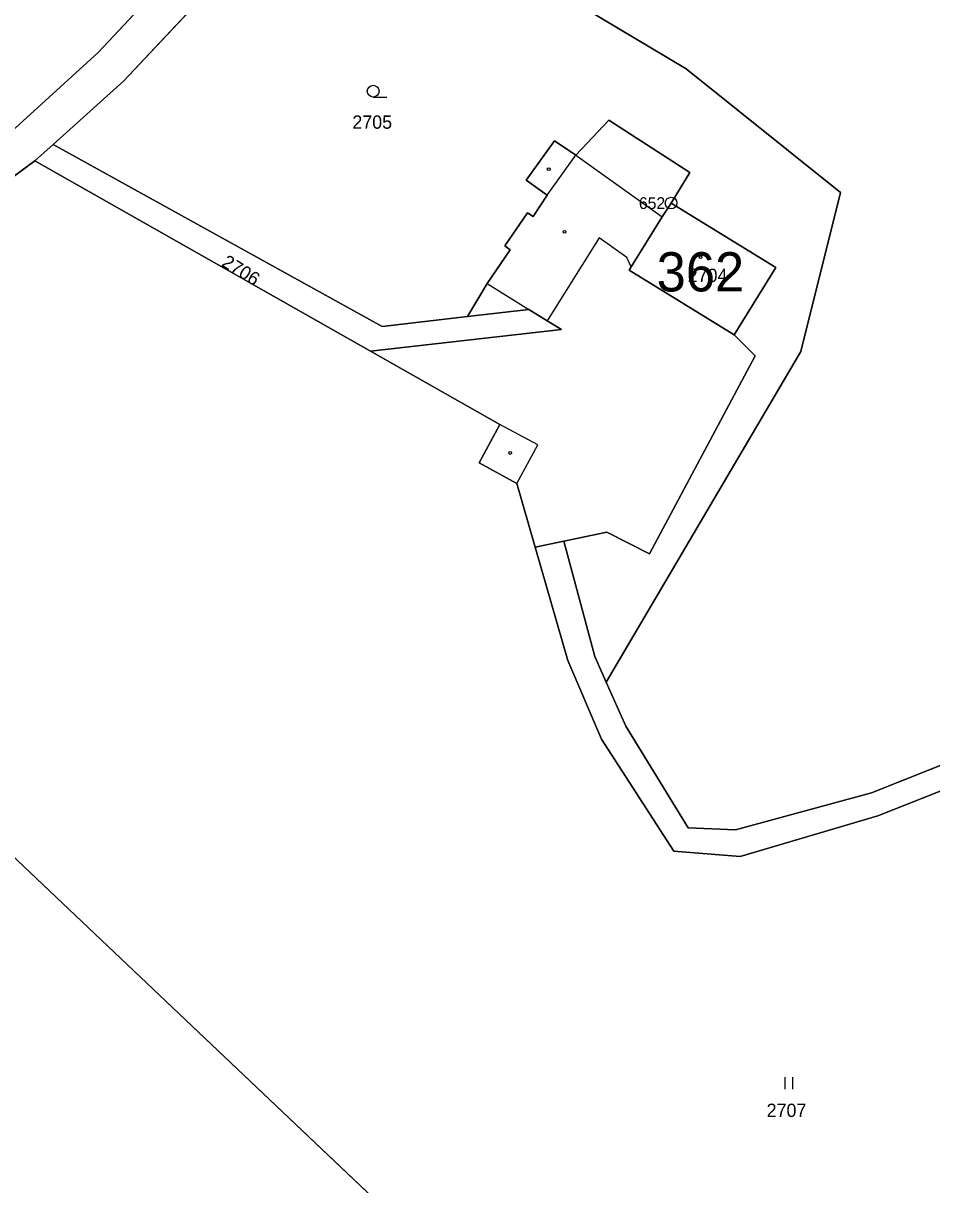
# Model space of a CAD drawing. Extents: x -689422 to -685210, y -987725 to -982160.
# Drawn here: x -688529.2 to -688413.4, y -985985 to -985836.9 of the extents above; entities that cross this region are included whole.
import ezdxf

# ---------------------------------------------------------------- set-up
doc = ezdxf.new("R2010")
doc.units = 0
for name, color, linetype in [('KN_Budovy', 7, 'Continuous'), ('KN_Budovy_cisla_domovni', 7, 'Continuous'), ('KN_Hranice_parcel', 7, 'Continuous'), ('KN_Hranice_parcel_vnitrni_kresba', 7, 'Continuous'), ('KN_Parcelni cisla', 7, 'Continuous'), ('KN_Polygon parcely', 7, 'Continuous'), ('KN_POZEMKY_OSTATNI PLOCHA', 7, 'Continuous'), ('KN_POZEMKY_TTP', 7, 'Continuous'), ('KN_POZEMKY_ZAHRADA', 7, 'Continuous'), ('KN_POZEMKY_ZASTAVENA PLOCHA', 7, 'Continuous'), ('KN_VYUZITI_17_ostatni plocha_ostatni komunikace', 7, 'Continuous'), ('KN_Značky bodu BP', 7, 'Continuous'), ('KN_Značky budov', 7, 'Continuous'), ('KN_Značky kultur', 7, 'Continuous')]:
    doc.layers.add(name, color=color, linetype=linetype)

msp = doc.modelspace()

# ---------------------------------------------------------------- linework, layer by layer
at = {"layer": 'KN_Budovy'}
msp.add_lwpolyline([(-688438.56, -985876.65), (-688433.25, -985868.09), (-688446.58, -985859.87), (-688447.73, -985861.62), (-688451.69, -985868.01), (-688451.92, -985868.41)], close=True, dxfattribs=at)
at = {"layer": 'KN_Hranice_parcel'}
for p, q in [((-688506.69, -985826.86), (-688519.62, -985840.68)), ((-688516.39, -985844.33), (-688525.35, -985852.42)), ((-688525.35, -985852.42), (-688527.66, -985854.5)), ((-688527.66, -985854.5), (-688484.9, -985878.74)), ((-688470.03, -985870.13), (-688472.54, -985874.33)), ((-688472.54, -985874.33), (-688464.71, -985873.42)), ((-688464.71, -985873.42), (-688462.36, -985874.88)), ((-688484.9, -985878.74), (-688468.39, -985888.1)), ((-688466.24, -985895.62), (-688463.91, -985903.74)), ((-688460.26, -985902.98), (-688463.91, -985903.74)), ((-688463.91, -985903.74), (-688459.76, -985918.18)), ((-688452.36, -985926.54), (-688454.86, -985920.93))]:
    msp.add_line(p, q, dxfattribs=at)
for points in [[(-688490.22, -985815.56), (-688497.56, -985824.31), (-688516.39, -985844.33)], [(-688490.22, -985815.56), (-688444.67, -985842.74), (-688424.97, -985858.52), (-688430.05, -985878.77), (-688454.86, -985920.93)], [(-688519.62, -985840.68), (-688530.64, -985850.74), (-688539.96, -985857.13), (-688559.94, -985872.04), (-688585.05, -985891.01), (-688610.44, -985913.66), (-688651.17, -985960.51), (-688656.07, -985965.37), (-688658.08, -985966.93), (-688665.66, -985971.85)], [(-688446.58, -985859.87), (-688444.18, -985855.98), (-688454.52, -985849.29), (-688458.74, -985853.75)], [(-688525.35, -985852.42), (-688483.39, -985875.59), (-688472.54, -985874.33)], [(-688458.74, -985853.75), (-688461.46, -985851.92), (-688465.06, -985856.94), (-688462.39, -985858.85), (-688464.18, -985861.58), (-688464.9, -985861.11), (-688467.78, -985865.32), (-688467.07, -985865.81), (-688470.03, -985870.13)], [(-688527.66, -985854.5), (-688536.65, -985861.08), (-688556.78, -985875.72), (-688582.23, -985894.44)], [(-688438.56, -985876.65), (-688433.25, -985868.09), (-688446.58, -985859.87)], [(-688462.36, -985874.88), (-688460.55, -985875.98), (-688484.9, -985878.74)], [(-688460.26, -985902.98), (-688454.77, -985901.83), (-688449.35, -985904.58), (-688435.88, -985879.34), (-688438.56, -985876.65)], [(-688332.83, -985882.77), (-688358.04, -985898.57), (-688379.05, -985913.34), (-688398.75, -985926.18), (-688421.02, -985935.03), (-688438.36, -985939.77), (-688444.4, -985939.51), (-688452.36, -985926.54)], [(-688459.76, -985918.18), (-688455.47, -985928.2), (-688446.22, -985942.5), (-688437.79, -985943.18), (-688420.22, -985937.98), (-688397.44, -985928.96), (-688377.15, -985916.09), (-688356.89, -985901.91), (-688331.42, -985885.43)], [(-688468.39, -985888.1), (-688471.06, -985892.99), (-688466.24, -985895.62)], [(-688454.86, -985920.93), (-688456.32, -985917.65), (-688460.26, -985902.98)], [(-688546.4, -985928.02), (-688462.38, -986007.69), (-688445.57, -986022.52)]]:
    msp.add_lwpolyline(points, dxfattribs=at)
at = {"layer": 'KN_Hranice_parcel_vnitrni_kresba'}
for p, q in [((-688462.39, -985858.85), (-688458.74, -985853.75)), ((-688458.74, -985853.75), (-688447.73, -985861.62)), ((-688447.73, -985861.62), (-688446.58, -985859.87)), ((-688451.69, -985868.01), (-688447.73, -985861.62)), ((-688455.76, -985864.28), (-688462.36, -985874.88)), ((-688452.22, -985866.79), (-688455.76, -985864.28)), ((-688451.69, -985868.01), (-688452.22, -985866.79)), ((-688451.92, -985868.41), (-688451.69, -985868.01)), ((-688438.56, -985876.65), (-688451.92, -985868.41)), ((-688470.03, -985870.13), (-688464.71, -985873.42)), ((-688463.56, -985890.68), (-688468.39, -985888.1)), ((-688466.24, -985895.62), (-688463.56, -985890.68))]:
    msp.add_line(p, q, dxfattribs=at)
at = {"layer": 'KN_Polygon parcely'}
for points in [[(-688406.1, -985638.41), (-688418.15, -985657.71), (-688422.41, -985664.53), (-688436.54, -985689.28), (-688441.42, -985705.62), (-688446.13, -985721.42), (-688455.67, -985742.06), (-688466.33, -985765.2), (-688475.82, -985783.45), (-688477.72, -985786.71), (-688488.04, -985804.39), (-688501.2, -985820.99), (-688506.69, -985826.86), (-688519.62, -985840.68), (-688530.64, -985850.74), (-688539.96, -985857.13), (-688559.94, -985872.04), (-688585.05, -985891.01), (-688610.44, -985913.66), (-688651.17, -985960.51)], [(-688639.44, -985954.31), (-688612.85, -985923.16), (-688607.12, -985916.45), (-688582.23, -985894.44), (-688556.78, -985875.72), (-688536.65, -985861.08), (-688527.66, -985854.5), (-688525.35, -985852.42), (-688516.39, -985844.33), (-688497.56, -985824.31), (-688490.22, -985815.56), (-688484.06, -985807.28), (-688473.62, -985788.31), (-688472.12, -985785.41), (-688462.05, -985767.77), (-688451.8, -985743.82), (-688442.16, -985723.05), (-688432.27, -985690.98), (-688418.55, -985666.59), (-688402.73, -985641.21)], [(-688497.56, -985824.31), (-688516.39, -985844.33), (-688525.35, -985852.42), (-688483.39, -985875.59), (-688472.54, -985874.33), (-688470.03, -985870.13), (-688467.07, -985865.81), (-688467.78, -985865.32), (-688464.9, -985861.11), (-688464.18, -985861.58), (-688462.39, -985858.85), (-688465.06, -985856.94), (-688461.46, -985851.92), (-688458.74, -985853.75), (-688454.52, -985849.29), (-688444.18, -985855.98), (-688446.58, -985859.87), (-688433.25, -985868.09), (-688438.56, -985876.65), (-688435.88, -985879.34), (-688449.35, -985904.58), (-688454.77, -985901.83), (-688460.26, -985902.98), (-688456.32, -985917.65), (-688454.86, -985920.93), (-688430.05, -985878.77), (-688424.97, -985858.52), (-688444.67, -985842.74), (-688490.22, -985815.56)], [(-688393.46, -985987.7), (-688357.09, -985935.41), (-688323.9, -985881.67), (-688331.42, -985885.43), (-688356.89, -985901.91), (-688377.15, -985916.09), (-688397.44, -985928.96), (-688420.22, -985937.98), (-688437.79, -985943.18), (-688446.22, -985942.5), (-688455.47, -985928.2), (-688459.76, -985918.18), (-688463.91, -985903.74), (-688466.24, -985895.62), (-688471.06, -985892.99), (-688468.39, -985888.1), (-688484.9, -985878.74), (-688527.66, -985854.5), (-688536.65, -985861.08), (-688556.78, -985875.72), (-688582.23, -985894.44), (-688546.4, -985928.02), (-688462.38, -986007.69)], [(-688398.75, -985926.18), (-688421.02, -985935.03), (-688438.36, -985939.77), (-688444.4, -985939.51), (-688452.36, -985926.54), (-688454.86, -985920.93), (-688456.32, -985917.65), (-688460.26, -985902.98), (-688463.91, -985903.74), (-688459.76, -985918.18), (-688455.47, -985928.2), (-688446.22, -985942.5), (-688437.79, -985943.18), (-688420.22, -985937.98), (-688397.44, -985928.96)]]:
    msp.add_lwpolyline(points, dxfattribs=at)
for points in [[(-688642.3, -985804.85), (-688620.38, -985809.69), (-688711.19, -985961.22), (-688682.48, -985980.26), (-688665.66, -985971.85), (-688658.08, -985966.93), (-688656.07, -985965.37), (-688651.17, -985960.51), (-688610.44, -985913.66), (-688585.05, -985891.01), (-688559.94, -985872.04), (-688539.96, -985857.13), (-688530.64, -985850.74), (-688519.62, -985840.68), (-688506.69, -985826.86), (-688605.33, -985786.18), (-688583.38, -985745.99), (-688565.72, -985711.78), (-688633.42, -985686.57), (-688642.78, -985687.9), (-688665.69, -985698.33), (-688671.74, -985704.92), (-688706.72, -985752.18), (-688633.8, -985788.45)], [(-688363.66, -985819.67), (-688397.69, -985811.28), (-688440.36, -985800.72), (-688473.62, -985788.31), (-688484.06, -985807.28), (-688490.22, -985815.56), (-688444.67, -985842.74), (-688424.97, -985858.52), (-688430.05, -985878.77), (-688454.86, -985920.93), (-688452.36, -985926.54), (-688444.4, -985939.51), (-688438.36, -985939.77), (-688421.02, -985935.03), (-688398.75, -985926.18), (-688379.05, -985913.34), (-688358.04, -985898.57), (-688332.83, -985882.77), (-688321.46, -985877.52), (-688300.15, -985840.51), (-688287.53, -985836.47), (-688322.34, -985831.23)], [(-688465.06, -985856.94), (-688462.39, -985858.85), (-688464.18, -985861.58), (-688464.9, -985861.11), (-688467.78, -985865.32), (-688467.07, -985865.81), (-688470.03, -985870.13), (-688472.54, -985874.33), (-688464.71, -985873.42), (-688462.36, -985874.88), (-688460.55, -985875.98), (-688484.9, -985878.74), (-688468.39, -985888.1), (-688471.06, -985892.99), (-688466.24, -985895.62), (-688463.91, -985903.74), (-688460.26, -985902.98), (-688454.77, -985901.83), (-688449.35, -985904.58), (-688435.88, -985879.34), (-688438.56, -985876.65), (-688433.25, -985868.09), (-688446.58, -985859.87), (-688444.18, -985855.98), (-688454.52, -985849.29), (-688458.74, -985853.75), (-688461.46, -985851.92)], [(-688525.35, -985852.42), (-688527.66, -985854.5), (-688484.9, -985878.74), (-688460.55, -985875.98), (-688462.36, -985874.88), (-688464.71, -985873.42), (-688472.54, -985874.33), (-688483.39, -985875.59)], [(-688595.12, -985944.03), (-688612.85, -985923.16), (-688639.44, -985954.31), (-688629.56, -985964.66), (-688611.45, -985970.61), (-688569.64, -985992.28), (-688544.08, -986032.11), (-688554.36, -986045.3), (-688537.94, -986077.22), (-688535.21, -986079.63), (-688537.73, -986082.6), (-688506.34, -986107.03), (-688477.14, -986057.8), (-688445.57, -986022.52), (-688462.38, -986007.69), (-688546.4, -985928.02), (-688562.72, -985945.7)]]:
    msp.add_lwpolyline(points, close=True, dxfattribs=at)
at = {"layer": 'KN_POZEMKY_OSTATNI PLOCHA'}
for p, q in [((-688497.56, -985824.31), (-688516.39, -985844.33)), ((-688519.62, -985840.68), (-688506.69, -985826.86)), ((-688530.64, -985850.74), (-688519.62, -985840.68)), ((-688516.39, -985844.33), (-688525.35, -985852.42)), ((-688527.66, -985854.5), (-688525.35, -985852.42)), ((-688525.35, -985852.42), (-688527.66, -985854.5)), ((-688525.35, -985852.42), (-688483.39, -985875.59)), ((-688527.66, -985854.5), (-688536.65, -985861.08)), ((-688484.9, -985878.74), (-688527.66, -985854.5)), ((-688472.54, -985874.33), (-688464.71, -985873.42)), ((-688464.71, -985873.42), (-688462.36, -985874.88)), ((-688483.39, -985875.59), (-688472.54, -985874.33)), ((-688462.36, -985874.88), (-688460.55, -985875.98)), ((-688460.55, -985875.98), (-688484.9, -985878.74)), ((-688463.91, -985903.74), (-688460.26, -985902.98)), ((-688460.26, -985902.98), (-688456.32, -985917.65)), ((-688459.76, -985918.18), (-688463.91, -985903.74)), ((-688456.32, -985917.65), (-688454.86, -985920.93)), ((-688455.47, -985928.2), (-688459.76, -985918.18)), ((-688454.86, -985920.93), (-688452.36, -985926.54)), ((-688452.36, -985926.54), (-688444.4, -985939.51)), ((-688421.02, -985935.03), (-688398.75, -985926.18)), ((-688446.22, -985942.5), (-688455.47, -985928.2)), ((-688397.44, -985928.96), (-688420.22, -985937.98)), ((-688438.36, -985939.77), (-688421.02, -985935.03)), ((-688420.22, -985937.98), (-688437.79, -985943.18)), ((-688444.4, -985939.51), (-688438.36, -985939.77)), ((-688437.79, -985943.18), (-688446.22, -985942.5))]:
    msp.add_line(p, q, dxfattribs=at)
at = {"layer": 'KN_POZEMKY_TTP'}
for p, q in [((-688444.67, -985842.74), (-688490.22, -985815.56)), ((-688506.69, -985826.86), (-688519.62, -985840.68)), ((-688519.62, -985840.68), (-688530.64, -985850.74)), ((-688424.97, -985858.52), (-688444.67, -985842.74)), ((-688536.65, -985861.08), (-688527.66, -985854.5)), ((-688527.66, -985854.5), (-688484.9, -985878.74)), ((-688430.05, -985878.77), (-688424.97, -985858.52)), ((-688484.9, -985878.74), (-688468.39, -985888.1)), ((-688454.86, -985920.93), (-688430.05, -985878.77)), ((-688468.39, -985888.1), (-688471.06, -985892.99)), ((-688471.06, -985892.99), (-688466.24, -985895.62)), ((-688466.24, -985895.62), (-688463.91, -985903.74)), ((-688463.91, -985903.74), (-688459.76, -985918.18)), ((-688459.76, -985918.18), (-688455.47, -985928.2)), ((-688452.36, -985926.54), (-688454.86, -985920.93)), ((-688444.4, -985939.51), (-688452.36, -985926.54)), ((-688398.75, -985926.18), (-688421.02, -985935.03)), ((-688462.38, -986007.69), (-688546.4, -985928.02)), ((-688546.4, -985928.02), (-688462.38, -986007.69)), ((-688455.47, -985928.2), (-688446.22, -985942.5)), ((-688420.22, -985937.98), (-688397.44, -985928.96)), ((-688421.02, -985935.03), (-688438.36, -985939.77)), ((-688437.79, -985943.18), (-688420.22, -985937.98)), ((-688438.36, -985939.77), (-688444.4, -985939.51)), ((-688446.22, -985942.5), (-688437.79, -985943.18))]:
    msp.add_line(p, q, dxfattribs=at)
at = {"layer": 'KN_POZEMKY_ZAHRADA'}
for p, q in [((-688490.22, -985815.56), (-688444.67, -985842.74)), ((-688516.39, -985844.33), (-688497.56, -985824.31)), ((-688444.67, -985842.74), (-688424.97, -985858.52)), ((-688525.35, -985852.42), (-688516.39, -985844.33)), ((-688454.52, -985849.29), (-688458.74, -985853.75)), ((-688444.18, -985855.98), (-688454.52, -985849.29)), ((-688483.39, -985875.59), (-688525.35, -985852.42)), ((-688461.46, -985851.92), (-688465.06, -985856.94)), ((-688458.74, -985853.75), (-688461.46, -985851.92)), ((-688446.58, -985859.87), (-688444.18, -985855.98)), ((-688465.06, -985856.94), (-688462.39, -985858.85)), ((-688462.39, -985858.85), (-688464.18, -985861.58)), ((-688424.97, -985858.52), (-688430.05, -985878.77)), ((-688433.25, -985868.09), (-688446.58, -985859.87)), ((-688464.9, -985861.11), (-688467.78, -985865.32)), ((-688464.18, -985861.58), (-688464.9, -985861.11)), ((-688467.07, -985865.81), (-688470.03, -985870.13)), ((-688467.78, -985865.32), (-688467.07, -985865.81)), ((-688438.56, -985876.65), (-688433.25, -985868.09)), ((-688470.03, -985870.13), (-688472.54, -985874.33)), ((-688472.54, -985874.33), (-688483.39, -985875.59)), ((-688435.88, -985879.34), (-688438.56, -985876.65)), ((-688430.05, -985878.77), (-688454.86, -985920.93)), ((-688449.35, -985904.58), (-688435.88, -985879.34)), ((-688460.26, -985902.98), (-688454.77, -985901.83)), ((-688454.77, -985901.83), (-688449.35, -985904.58)), ((-688456.32, -985917.65), (-688460.26, -985902.98)), ((-688454.86, -985920.93), (-688456.32, -985917.65))]:
    msp.add_line(p, q, dxfattribs=at)
at = {"layer": 'KN_POZEMKY_ZASTAVENA PLOCHA'}
for p, q in [((-688458.74, -985853.75), (-688454.52, -985849.29)), ((-688454.52, -985849.29), (-688444.18, -985855.98)), ((-688465.06, -985856.94), (-688461.46, -985851.92)), ((-688461.46, -985851.92), (-688458.74, -985853.75)), ((-688444.18, -985855.98), (-688446.58, -985859.87)), ((-688462.39, -985858.85), (-688465.06, -985856.94)), ((-688464.18, -985861.58), (-688462.39, -985858.85)), ((-688446.58, -985859.87), (-688433.25, -985868.09)), ((-688467.78, -985865.32), (-688464.9, -985861.11)), ((-688464.9, -985861.11), (-688464.18, -985861.58)), ((-688470.03, -985870.13), (-688467.07, -985865.81)), ((-688467.07, -985865.81), (-688467.78, -985865.32)), ((-688433.25, -985868.09), (-688438.56, -985876.65)), ((-688472.54, -985874.33), (-688470.03, -985870.13)), ((-688464.71, -985873.42), (-688472.54, -985874.33)), ((-688462.36, -985874.88), (-688464.71, -985873.42)), ((-688460.55, -985875.98), (-688462.36, -985874.88)), ((-688484.9, -985878.74), (-688460.55, -985875.98)), ((-688438.56, -985876.65), (-688435.88, -985879.34)), ((-688468.39, -985888.1), (-688484.9, -985878.74)), ((-688435.88, -985879.34), (-688449.35, -985904.58)), ((-688471.06, -985892.99), (-688468.39, -985888.1)), ((-688466.24, -985895.62), (-688471.06, -985892.99)), ((-688463.91, -985903.74), (-688466.24, -985895.62)), ((-688454.77, -985901.83), (-688460.26, -985902.98)), ((-688449.35, -985904.58), (-688454.77, -985901.83)), ((-688460.26, -985902.98), (-688463.91, -985903.74))]:
    msp.add_line(p, q, dxfattribs=at)
at = {"layer": 'KN_VYUZITI_17_ostatni plocha_ostatni komunikace'}
for p, q in [((-688497.56, -985824.31), (-688516.39, -985844.33)), ((-688519.62, -985840.68), (-688506.69, -985826.86)), ((-688530.64, -985850.74), (-688519.62, -985840.68)), ((-688516.39, -985844.33), (-688525.35, -985852.42)), ((-688527.66, -985854.5), (-688525.35, -985852.42)), ((-688525.35, -985852.42), (-688527.66, -985854.5)), ((-688525.35, -985852.42), (-688483.39, -985875.59)), ((-688527.66, -985854.5), (-688536.65, -985861.08)), ((-688484.9, -985878.74), (-688527.66, -985854.5)), ((-688472.54, -985874.33), (-688464.71, -985873.42)), ((-688464.71, -985873.42), (-688462.36, -985874.88)), ((-688483.39, -985875.59), (-688472.54, -985874.33)), ((-688462.36, -985874.88), (-688460.55, -985875.98)), ((-688460.55, -985875.98), (-688484.9, -985878.74)), ((-688463.91, -985903.74), (-688460.26, -985902.98)), ((-688460.26, -985902.98), (-688456.32, -985917.65)), ((-688459.76, -985918.18), (-688463.91, -985903.74)), ((-688456.32, -985917.65), (-688454.86, -985920.93)), ((-688455.47, -985928.2), (-688459.76, -985918.18)), ((-688454.86, -985920.93), (-688452.36, -985926.54)), ((-688452.36, -985926.54), (-688444.4, -985939.51)), ((-688421.02, -985935.03), (-688398.75, -985926.18)), ((-688446.22, -985942.5), (-688455.47, -985928.2)), ((-688397.44, -985928.96), (-688420.22, -985937.98)), ((-688438.36, -985939.77), (-688421.02, -985935.03)), ((-688420.22, -985937.98), (-688437.79, -985943.18)), ((-688444.4, -985939.51), (-688438.36, -985939.77)), ((-688437.79, -985943.18), (-688446.22, -985942.5))]:
    msp.add_line(p, q, dxfattribs=at)
at = {"layer": 'KN_Značky bodu BP'}
for radius in [0.75, 0.03]:
    msp.add_circle((-688446.58, -985859.87), radius, dxfattribs=at)
at = {"layer": 'KN_Značky budov'}
for centre in [(-688462.18, -985855.55), (-688460.17, -985863.53), (-688442.84, -985866.77), (-688467.08, -985891.72)]:
    msp.add_circle(centre, 0.175, dxfattribs=at)
at = {"layer": 'KN_Značky kultur'}
for p, q in [((-688484.55, -985846.35), (-688482.8, -985846.35)), ((-688432.06, -985972.8), (-688432.06, -985971.3)), ((-688431.06, -985972.8), (-688431.06, -985971.3))]:
    msp.add_line(p, q, dxfattribs=at)
msp.add_circle((-688484.55, -985845.6), 0.75, dxfattribs=at)

# ---------------------------------------------------------------- texts
at = {"layer": 'KN_Budovy_cisla_domovni'}
msp.add_text('362', height=5, dxfattribs=at).set_placement((-688448.42, -985871.13))
at = {"layer": 'KN_Parcelni cisla'}
for s, p in [('2705', (-688487.2, -985850.39)), ('2704', (-688444.46, -985869.93)), ('2707', (-688434.4, -985976.37))]:
    msp.add_text(s, height=1.7, dxfattribs=at).set_placement(p)
msp.add_text('2706', height=1.7, rotation=328, dxfattribs=at).set_placement((-688503.98, -985867.8))
at = {"layer": 'KN_Značky bodu BP'}
msp.add_text('652', height=1.5, dxfattribs=at).set_placement((-688450.68, -985860.62))

doc.saveas('drawing.dxf')
